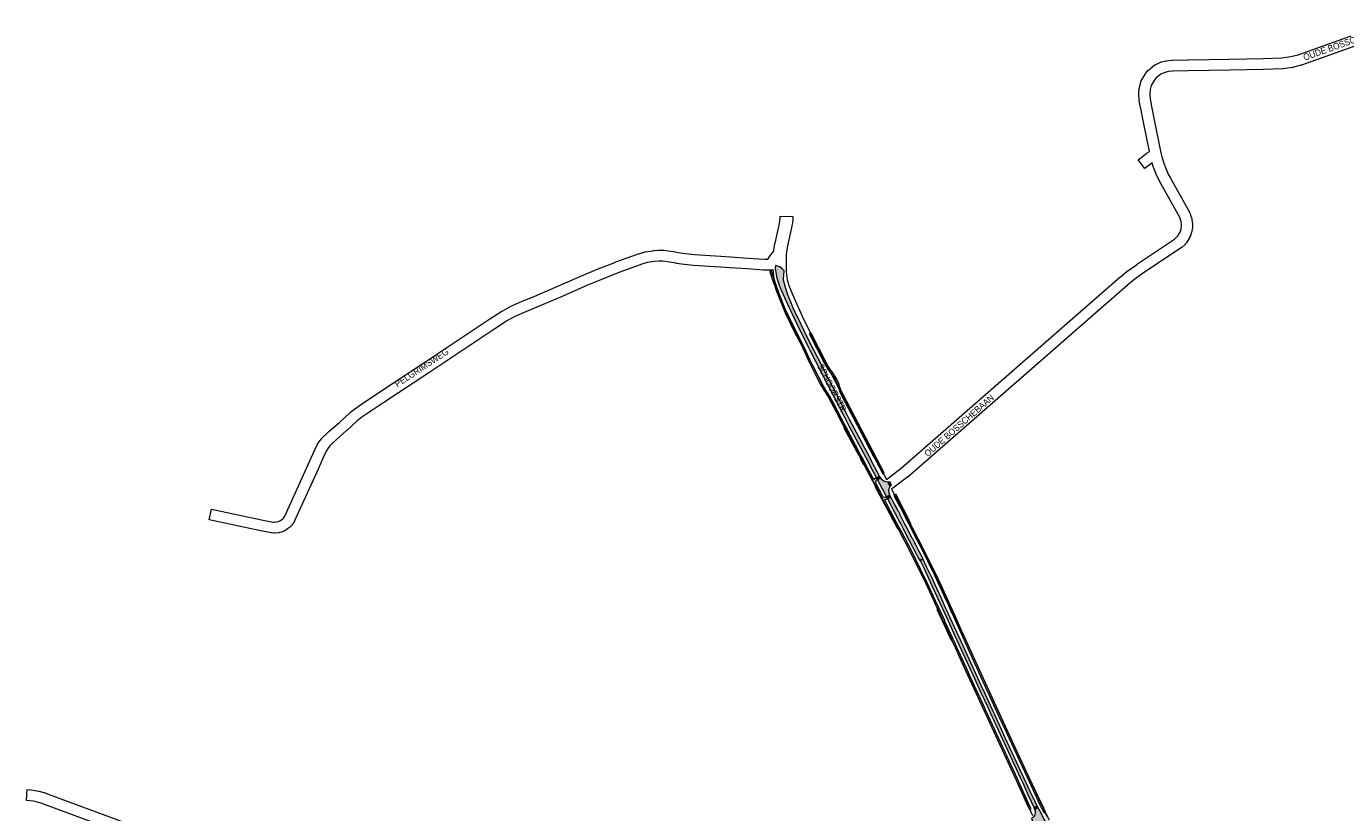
# Paper-space layout 'Layout1' of a CAD drawing. Header units: metres. Extents: x 123097 to 144122, y 392739 to 407589.
# Tile 425 of 510: x 135015 to 136581, y 404553 to 405486. Entities that reach past the tile are written whole.
import ezdxf
from ezdxf.enums import TextEntityAlignment as Align

# ---------------------------------------------------------------- set-up
doc = ezdxf.new("R2010")
doc.units = ezdxf.units.M
doc.header["$MEASUREMENT"] = 0
for name, color, linetype, lineweight in [('gs-anno-wegen algemeen tekst', 7, 'Continuous', 0), ('gs-knt-aanvullende hoofdweg', 7, 'Continuous', 0), ('gs-knt-wegen algemeen', 7, 'Continuous', 0), ('ir-ARC-asfalt-hoofdwegen-te inspecteren', 5, 'Continuous', 0), ('ir-ARC-beton-hoofdwegen-te inspecteren', 253, 'Continuous', 0)]:
    doc.layers.add(name, color=color, linetype=linetype, lineweight=lineweight)
doc.styles.add('Style-Arial', font='arial.ttf')

psp = doc.layouts.get("Layout1")

# ---------------------------------------------------------------- hatches: boundary and pattern name
at = {"layer": 'ir-ARC-asfalt-hoofdwegen-te inspecteren', "linetype": 'Continuous', "lineweight": 13, "extrusion": (0, 0, -1)}
for points in [[(-136016.086, 404973.288), (-136000, 405003.627), (-135991.898, 405018.999), (-135989.481, 405023.679), (-135973.466, 405054.522), (-135971.253, 405058.841), (-135966.954, 405067.178), (-135962.175, 405076.393), (-135959.236, 405082.196), (-135958.731, 405083.222), (-135944.71, 405110.371), (-135938.588, 405122.629), (-135937.731, 405124.345), (-135934.147, 405131.766), (-135925.03, 405151.252), (-135922.519, 405157.363), (-135918.585, 405166.935), (-135916.036, 405174.667), (-135913.453, 405184.456), (-135913.501, 405186.091), (-135914.156, 405195.332), (-135914.054, 405195.617), (-135911.952, 405197.842), (-135909.471, 405199.636), (-135906.7, 405200.935), (-135903.734, 405201.694), (-135903.422, 405198.587), (-135905.22, 405188.921), (-135906.198, 405184.397), (-135908.315, 405178.378), (-135909.551, 405175.398), (-135919.758, 405152.428), (-135922.054, 405147.464), (-135934.105, 405122.568), (-135934.991, 405120.791), (-135942.039, 405106.716), (-135944.735, 405101.484), (-135964.91, 405062.327), (-135967.577, 405057.15), (-135985.739, 405021.9), (-135991.44, 405010.98), (-136007.805, 404979.992), (-136010.534, 404974.825), (-136018.187, 404960.333), (-136023.756, 404949.788), (-136027.346, 404952.052), (-136018.807, 404968.157)], [(-136039.949, 404939.733), (-136040.632, 404940.801), (-136041.472, 404941.75), (-136039.602, 404945.209), (-136038.496, 404944.873), (-136037.344, 404944.781)], [(-136212.415, 404564.826), (-136206.23, 404577.661), (-136201.486, 404587.9), (-136193.142, 404605.841), (-136176.24, 404642.216), (-136172.168, 404651.111), (-136152.267, 404694.33), (-136147.955, 404703.587), (-136142.058, 404716.417), (-136136.064, 404729.568), (-136126.143, 404751.189), (-136121.435, 404761.451), (-136109.239, 404788.185), (-136108.669, 404789.454), (-136105.795, 404795.712), (-136101.207, 404805.766), (-136095.316, 404818.592), (-136089.288, 404831.558), (-136083.252, 404844.274), (-136078.742, 404853.611), (-136075.504, 404851.808), (-136079.44, 404843.719), (-136085.541, 404830.878), (-136091.158, 404818.752), (-136096.73, 404806.539), (-136108.776, 404780.218), (-136116.937, 404762.398), (-136124.035, 404746.804), (-136136.185, 404720.302), (-136136.774, 404719.007), (-136147.412, 404695.837), (-136147.997, 404694.585), (-136156.205, 404676.827), (-136158.755, 404671.265), (-136172.816, 404640.707), (-136194.449, 404594.188), (-136197.362, 404587.846), (-136203.601, 404574.35), (-136210.527, 404559.001), (-136210.61, 404558.824), (-136214.594, 404560.507)]]:
    psp.add_hatch(color=5, dxfattribs=at).paths.add_polyline_path(points, flags=0)
at = {"layer": 'ir-ARC-asfalt-hoofdwegen-te inspecteren', "linetype": 'Continuous', "lineweight": 13}
for points in [[(136027.346, 404952.052), (136023.756, 404949.788), (136024.722, 404947.762), (136024.76, 404947.691), (136028.573, 404950.124)], [(136039.949, 404939.733), (136037.344, 404944.781), (136034.851, 404945.017), (136032.512, 404945.913), (136030.5, 404947.403), (136028.961, 404949.379), (136028.573, 404950.124), (136024.76, 404947.691), (136030.141, 404937.653), (136030.765, 404936.49), (136035.69, 404927.303), (136039.517, 404929.125), (136038.62, 404931.734), (136038.39, 404934.484), (136038.842, 404937.206)], [(136040.524, 404927.142), (136036.664, 404925.152), (136040.688, 404917.459), (136043.565, 404912.023), (136048.301, 404903.049), (136048.46, 404902.926), (136051.257, 404897.63), (136051.508, 404897.067), (136052.137, 404895.656), (136055.495, 404889.357), (136055.5, 404888.991), (136056.138, 404887.786), (136062.664, 404875.656), (136071.013, 404859.561), (136073.313, 404855.149), (136075.134, 404851.61), (136075.504, 404851.808), (136078.742, 404853.611), (136079.1, 404853.779), (136074.543, 404862.65), (136070.091, 404871.133), (136069.329, 404872.525), (136069.103, 404872.712), (136066.708, 404877.533), (136066.197, 404878.2), (136063.056, 404884.251), (136062.664, 404885.428), (136062.588, 404885.575), (136058.242, 404893.851), (136057.589, 404894.718), (136051.485, 404906.715), (136051.308, 404907.67), (136050.48, 404909.296), (136049.876, 404909.766), (136048.413, 404912.509), (136048.283, 404912.94), (136048.261, 404913.202), (136047.58, 404914.375), (136047.357, 404914.617), (136044.791, 404919.335)], [(136207.945, 404545.786), (136210.472, 404539.058), (136213.785, 404538.71), (136216.932, 404537.616), (136219.748, 404535.835), (136222.084, 404533.46), (136227.669, 404536.259), (136226.836, 404537.863), (136223.886, 404542.987), (136221.697, 404546.839), (136220.62, 404548.965), (136219.829, 404550.526), (136215.631, 404558.415), (136211.47, 404556.894), (136212.086, 404554.672), (136212.142, 404552.366), (136211.636, 404550.116), (136210.596, 404548.058), (136209.087, 404546.314)]]:
    psp.add_hatch(color=5, dxfattribs=at).paths.add_polyline_path(points, flags=0)
at = {"layer": 'ir-ARC-beton-hoofdwegen-te inspecteren', "linetype": 'Continuous', "lineweight": 13, "extrusion": (0, 0, -1)}
psp.add_hatch(color=252, dxfattribs=at).paths.add_polyline_path([(-136004.502, 404978.056), (-135988.136, 405009.21), (-135982.398, 405020.133), (-135971.929, 405040.062), (-135968.013, 405047.162), (-135963.643, 405053.992), (-135963.156, 405054.714), (-135960.117, 405059.637), (-135958.884, 405061.879), (-135948.636, 405081.994), (-135944.58, 405090.287), (-135940.465, 405099.644), (-135938.051, 405104.718), (-135936.799, 405107.351), (-135931.172, 405118.207), (-135929.83, 405120.797), (-135922.485, 405135.264), (-135917.684, 405145.528), (-135915.458, 405150.563), (-135910.663, 405162.195), (-135906.308, 405173.999), (-135905.102, 405177.4), (-135903.025, 405183.416), (-135900.353, 405191.365), (-135899.195, 405195.193), (-135899.108, 405195.165), (-135897.073, 405194.5), (-135897.018, 405194.482), (-135901.214, 405182.545), (-135902.954, 405177.515), (-135904.429, 405173.252), (-135908.827, 405161.391), (-135913.648, 405149.695), (-135914.129, 405148.595), (-135915.415, 405145.698), (-135920.466, 405134.856), (-135925.824, 405124.162), (-135935.014, 405106.41), (-135936.771, 405102.715), (-135938.134, 405099.848), (-135942.64, 405089.693), (-135946.921, 405080.949), (-135957.456, 405060.329), (-135959.069, 405057.459), (-135960.755, 405054.712), (-135961.982, 405052.85), (-135966.305, 405046.148), (-135970.134, 405039.153), (-135978.556, 405022.953), (-135982.807, 405014.776), (-135983.467, 405013.506), (-135985.554, 405009.491), (-135985.095, 405009.233), (-136002.222, 404977.002), (-136002.657, 404977.233), (-136004.915, 404972.985), (-136004.479, 404972.754), (-136008.291, 404965.582), (-136008.729, 404965.845), (-136022.728, 404939.483), (-136022.266, 404939.215), (-136024.635, 404934.755), (-136026.918, 404935.957), (-136022.384, 404944.356), (-136022.934, 404945.621), (-136023.395, 404946.354), (-136023.906, 404946.988), (-136024.76, 404947.691), (-136024.722, 404947.762), (-136023.756, 404949.788), (-136020.605, 404947.762), (-136014.795, 404958.692), (-136007.165, 404973.046)], flags=0)
at = {"layer": 'ir-ARC-beton-hoofdwegen-te inspecteren', "linetype": 'Continuous', "lineweight": 13}
for points in [[(135945.921, 405122.062), (135944.022, 405121.101), (135962.229, 405085.389), (135965.323, 405080.02), (135968.9, 405074.961), (135972.401, 405070.113), (135974.835, 405066.034), (135976.734, 405061.68), (135978.093, 405058.06), (135980.295, 405052.001), (135983.007, 405046.152), (135993.722, 405025.783), (135996.088, 405021.286), (136020.254, 404975.347), (136022.924, 404970.271), (136031.117, 404954.697), (136032.902, 404955.645), (135984.044, 405048.592), (135981.957, 405053.209), (135981.222, 405055.405), (135980, 405058.663), (135979.322, 405060.583), (135978.645, 405062.41), (135976.728, 405066.78), (135975.932, 405068.25), (135972.776, 405073.15), (135970.943, 405075.623), (135969.063, 405078.063), (135966.346, 405082.226), (135963.901, 405086.554), (135946.633, 405120.656)], [(136112.122, 404758.219), (136114.48, 404759.169), (136114.429, 404759.28), (136104.911, 404779.967), (136104.707, 404780.411), (136094.181, 404803.285), (136093.871, 404803.957), (136084.793, 404823.685), (136076.106, 404841.686), (136070.229, 404853.584), (136067.963, 404858.133), (136067.827, 404858.406), (136066.783, 404860.422), (136061.665, 404870.308), (136053.252, 404886.253), (136052.591, 404887.506), (136048.39, 404895.469), (136045.278, 404901.369), (136040.51, 404910.407), (136037.633, 404915.859), (136033.552, 404923.595), (136036.21, 404924.925), (136036.664, 404925.152), (136035.69, 404927.303), (136034.115, 404926.426), (136031.971, 404926.963), (136031.642, 404927.299), (136031.381, 404927.69), (136027.58, 404934.73), (136026.918, 404935.957), (136024.635, 404934.755), (136048.509, 404889.804), (136048.959, 404890.03), (136058.488, 404872.005), (136066.583, 404856.45), (136074.328, 404840.82), (136082.99, 404822.797), (136092.975, 404801.099), (136096.066, 404794.381), (136095.576, 404794.185)], [(136061.698, 404895.673), (136066.009, 404887.319), (136070.167, 404879.262), (136073.476, 404872.85), (136084.839, 404850.49), (136092.693, 404834.358), (136099.469, 404819.871), (136106.065, 404805.283), (136108.647, 404799.572), (136112.485, 404791.082), (136113.058, 404789.816), (136126.112, 404760.943), (136127.935, 404761.691), (136117.795, 404784.255), (136100.46, 404822.511), (136094.535, 404835.162), (136085.264, 404854.098), (136075.627, 404873.037), (136072.919, 404878.29), (136067.05, 404889.671), (136064.162, 404895.273), (136064.609, 404895.537), (136046.75, 404930.315), (136046.282, 404930.093), (136044.45, 404929.098), (136051.112, 404916.188), (136051.763, 404914.926), (136053.812, 404910.956), (136054.633, 404909.364)], [(136114.48, 404759.169), (136112.122, 404758.219), (136112.419, 404757.573), (136112.906, 404757.788), (136118.153, 404746.183), (136121.587, 404738.587), (136131.924, 404716.315), (136189.797, 404590.234), (136191.06, 404587.478), (136203.595, 404560.225), (136205.33, 404556.417), (136207.17, 404557.24), (136205.368, 404561.185), (136193.877, 404586.245), (136190.957, 404592.602), (136156.777, 404667.011), (136155.506, 404669.766), (136152.95, 404675.326), (136152.387, 404676.551), (136144.789, 404693.109), (136144.211, 404694.368), (136133.567, 404717.534), (136132.98, 404718.8), (136123.355, 404739.537), (136119.91, 404747.156), (136117.487, 404752.518), (136116.623, 404754.429)], [(136229.367, 404539.165), (136230.71, 404540.853), (136229.002, 404543.848), (136224.458, 404553.266), (136222.753, 404556.798), (136222.227, 404557.888), (136215.541, 404571.746), (136212.741, 404577.702), (136204.83, 404594.475), (136202.541, 404599.374), (136201.401, 404601.812), (136198.535, 404607.943), (136193.434, 404618.96), (136166.283, 404677.601), (136130.11, 404756.852), (136128.89, 404759.565), (136127.935, 404761.691), (136126.112, 404760.943), (136128.972, 404754.619), (136140.474, 404729.181), (136144.681, 404719.874), (136145.03, 404719.112), (136152.3, 404703.25), (136154.856, 404697.683), (136155.114, 404697.122), (136168.684, 404667.569), (136176.386, 404650.948), (136178.846, 404645.638), (136196.544, 404607.456), (136204.97, 404589.503), (136209.754, 404579.312), (136215.81, 404566.41), (136217.848, 404562.065), (136219.746, 404558.089), (136219.836, 404557.901), (136222.603, 404552.061), (136223.424, 404550.329), (136223.751, 404549.639), (136226.468, 404544.298)]]:
    psp.add_hatch(color=252, dxfattribs=at).paths.add_polyline_path(points, flags=0)

# ---------------------------------------------------------------- linework, layer by layer
at = {"layer": 'gs-knt-aanvullende hoofdweg', "color": 7, "linetype": 'Continuous', "flags": 128}
psp.add_lwpolyline([(135894.603, 405209.17), (135897.771, 405213.941), (135901.828, 405218.761), (135901.871, 405219.273), (135901.899, 405219.553), (135901.938, 405219.832), (135903.195, 405227.733), (135903.238, 405227.975), (135903.288, 405228.215), (135908.615, 405251.682), (135909.04, 405254.437), (135909.298, 405257.245), (135909.393, 405260.432, -0.35325531), (135909.402, 405260.441), (135924.398, 405259.993, -0.35324991), (135924.407, 405259.985), (135924.305, 405256.564), (135924.294, 405256.331), (135924.276, 405256.099), (135923.975, 405252.831), (135923.951, 405252.603), (135923.919, 405252.376), (135923.419, 405249.133), (135923.375, 405248.873), (135923.321, 405248.615), (135917.99, 405225.13), (135916.816, 405217.75), (135916.529, 405214.29), (135916.364, 405204.489), (135916.623, 405194.258), (135917.659, 405184.838), (135919.787, 405178.005), (135924.337, 405166.461), (135935.411, 405141.858), (135949.622, 405112.816), (135998.531, 405017.999), (136035.583, 404947.994)], format="xyb", dxfattribs=at)
for points in [[(136209.41, 404548.944), (136162.989, 404648.73), (136162.972, 404648.768), (136080.602, 404828.392), (136058.859, 404871.433), (136025.966, 404934.056), (135985.237, 405011.008), (135985.201, 405011.078), (135936.237, 405106.001), (135936.165, 405106.143), (135921.866, 405135.364), (135921.764, 405135.582), (135910.567, 405160.459), (135910.428, 405160.787), (135905.712, 405172.755), (135905.616, 405173.013), (135905.529, 405173.275), (135903.103, 405181.064), (135903.004, 405181.411), (135902.921, 405181.763), (135902.856, 405182.118), (135902.808, 405182.476), (135901.658, 405192.931), (135901.63, 405193.246), (135901.615, 405193.562), (135901.551, 405196.123)], [(136041.742, 404936.321), (136072.184, 404878.364), (136072.238, 404878.258), (136094.072, 404835.038), (136094.195, 404834.782), (136176.616, 404655.047), (136226.143, 404548.583)]]:
    psp.add_lwpolyline(points, dxfattribs=at)
at = {"layer": 'gs-knt-wegen algemeen', "color": 7, "linetype": 'Continuous', "flags": 128}
for points in [[(136035.583, 404947.994), (136052.973, 404961.204), (136312.679, 405187.995), (136312.858, 405188.145), (136320.794, 405194.588), (136320.95, 405194.711), (136321.109, 405194.829), (136332.218, 405202.776), (136332.391, 405202.895), (136377.671, 405233.123), (136380.423, 405235.678), (136381.393, 405236.843), (136383.466, 405240.099), (136384.11, 405241.471), (136385.25, 405245.012), (136385.772, 405248.696), (136385.793, 405250.212), (136385.368, 405253.908), (136384.338, 405257.429), (136383.304, 405259.692), (136361.278, 405299.053), (136361.211, 405299.175), (136358.575, 405304.131), (136358.438, 405304.405), (136356.445, 405308.619), (136356.358, 405308.81), (136356.278, 405309.004), (136352.845, 405317.669), (136352.747, 405317.931), (136352.662, 405318.197), (136351.078, 405323.476), (136342.252, 405316.756, -0.39097396), (136342.239, 405316.758), (136334.363, 405327.102, -0.39097303), (136334.365, 405327.115), (136344.84, 405335.092), (136345.043, 405335.24), (136345.251, 405335.38), (136347.812, 405337.034), (136340.635, 405371.86), (136340.627, 405371.898), (136336.982, 405390.13), (136336.945, 405390.336), (136335.663, 405398.029), (136335.621, 405398.314), (136335.593, 405398.6), (136335.153, 405404.331), (136335.138, 405404.596), (136335.134, 405404.861), (136335.141, 405405.126), (136335.158, 405405.391), (136335.759, 405412.323), (136335.787, 405412.582), (136335.825, 405412.84), (136335.873, 405413.095), (136335.932, 405413.349), (136337.454, 405419.4), (136337.533, 405419.687), (136337.625, 405419.971), (136337.731, 405420.25), (136337.849, 405420.524), (136337.979, 405420.792), (136338.122, 405421.054), (136342.126, 405428.026), (136342.285, 405428.289), (136342.457, 405428.544), (136342.64, 405428.79), (136345.925, 405432.998), (136346.113, 405433.227), (136346.311, 405433.448), (136346.519, 405433.659), (136346.736, 405433.861), (136346.962, 405434.053), (136350.926, 405437.259), (136351.166, 405437.444), (136354.33, 405439.768), (136354.555, 405439.926), (136354.786, 405440.074), (136355.024, 405440.213), (136355.267, 405440.341), (136355.515, 405440.459), (136361.042, 405442.943), (136361.313, 405443.057), (136361.589, 405443.16), (136361.869, 405443.249), (136362.153, 405443.326), (136367.681, 405444.688), (136367.944, 405444.747), (136368.21, 405444.795), (136368.477, 405444.832), (136373.924, 405445.473), (136374.234, 405445.502), (136374.544, 405445.516), (136393.128, 405445.917), (136393.184, 405445.918), (136442.903, 405446.559), (136483.055, 405447.36), (136504.763, 405448.029), (136515.74, 405449.603), (136524.245, 405451.917), (136587.081, 405474.27)], [(135901.551, 405196.123), (135891.855, 405196.16), (135891.576, 405196.167), (135891.297, 405196.186), (135891.02, 405196.217), (135890.744, 405196.26), (135889.765, 405196.433), (135870.375, 405197.671), (135870.307, 405197.676), (135849.601, 405199.216), (135838.435, 405199.746), (135838.288, 405199.755), (135806.782, 405201.969), (135806.628, 405201.982), (135795.681, 405203.012), (135795.392, 405203.045), (135786.353, 405204.305), (135786.121, 405204.342), (135785.89, 405204.387), (135780.622, 405205.514), (135770.051, 405206.876), (135765.354, 405206.876), (135760.186, 405206.457), (135751.585, 405205.182), (135745.076, 405203.256), (135739.014, 405201.148), (135717.743, 405193.372), (135696.378, 405184.92), (135680.73, 405178.323), (135650.711, 405165.213), (135650.659, 405165.19), (135620.488, 405152.329), (135620.366, 405152.279), (135611.241, 405148.605), (135594.542, 405141.282), (135585.764, 405136.497), (135571.946, 405127.538), (135491.139, 405073.72), (135491.11, 405073.701), (135439.106, 405039.458), (135417.424, 405024.917), (135412.839, 405021.726), (135407.339, 405017.373), (135394.907, 405005.981), (135394.784, 405005.87), (135382.346, 404995.041), (135377.727, 404990.796), (135375.237, 404988.304), (135373.356, 404985.907), (135371.342, 404982.864), (135368.675, 404977.57), (135360.951, 404960.248), (135360.929, 404960.2), (135333.003, 404898.903), (135332.864, 404898.617), (135332.712, 404898.339), (135330.922, 404895.249), (135330.807, 404895.058), (135330.685, 404894.87), (135330.557, 404894.688), (135329.712, 404893.524), (135329.551, 404893.31), (135329.381, 404893.104), (135329.202, 404892.905), (135329.016, 404892.713), (135328.822, 404892.53), (135328.62, 404892.354), (135327.228, 404891.19), (135327.068, 404891.06), (135326.903, 404890.935), (135323.546, 404888.472), (135323.314, 404888.31), (135323.076, 404888.158), (135321.245, 404887.045), (135320.98, 404886.893), (135320.707, 404886.752), (135320.428, 404886.625), (135318.32, 404885.722), (135318.071, 404885.621), (135317.817, 404885.53), (135317.559, 404885.45), (135317.299, 404885.381), (135315.039, 404884.83), (135314.799, 404884.777), (135314.558, 404884.732), (135314.315, 404884.697), (135314.071, 404884.67), (135309.461, 404884.262), (135309.181, 404884.244), (135308.901, 404884.237), (135308.62, 404884.243), (135308.34, 404884.26), (135305.991, 404884.458), (135305.736, 404884.485), (135305.482, 404884.521), (135305.23, 404884.568), (135291.043, 404887.478), (135291.001, 404887.487), (135231.657, 404900.069, -0.36980778), (135231.65, 404900.08), (135234.347, 404912.798, -0.36980714), (135234.357, 404912.806), (135293.68, 404900.228), (135307.469, 404897.4), (135308.873, 404897.281), (135312.433, 404897.596), (135313.69, 404897.903), (135314.878, 404898.412), (135316.072, 404899.137), (135319.034, 404901.311), (135319.649, 404901.825), (135319.824, 404902.065), (135321.287, 404904.59), (135349.07, 404965.574), (135356.846, 404983.012), (135356.978, 404983.289), (135359.887, 404989.065), (135360.007, 404989.292), (135360.136, 404989.514), (135360.273, 404989.731), (135362.645, 404993.313), (135362.794, 404993.528), (135362.951, 404993.737), (135365.234, 404996.647), (135365.399, 404996.849), (135365.571, 404997.043), (135365.751, 404997.231), (135368.615, 405000.097), (135368.815, 405000.288), (135373.6, 405004.686), (135373.73, 405004.803), (135386.172, 405015.635), (135398.716, 405027.131), (135398.892, 405027.287), (135399.074, 405027.437), (135404.916, 405032.06), (135405.075, 405032.182), (135405.237, 405032.298), (135410.032, 405035.635), (135410.125, 405035.699), (135431.877, 405050.287), (135431.923, 405050.317), (135483.936, 405084.566), (135564.762, 405138.397), (135564.829, 405138.441), (135578.889, 405147.556), (135579.099, 405147.687), (135579.314, 405147.81), (135588.555, 405152.848), (135588.803, 405152.976), (135589.057, 405153.094), (135606.104, 405160.569), (135606.286, 405160.646), (135615.443, 405164.332), (135645.527, 405177.156), (135675.558, 405190.272), (135675.634, 405190.305), (135691.387, 405196.946), (135691.521, 405197), (135713.033, 405205.511), (135713.193, 405205.571), (135734.592, 405213.394), (135734.689, 405213.429), (135740.944, 405215.604), (135741.235, 405215.698), (135748.33, 405217.797), (135748.624, 405217.876), (135748.922, 405217.942), (135749.222, 405217.994), (135758.49, 405219.368), (135758.704, 405219.396), (135758.919, 405219.417), (135764.564, 405219.875), (135764.827, 405219.891), (135765.09, 405219.896), (135770.469, 405219.896), (135770.747, 405219.89), (135771.025, 405219.872), (135771.301, 405219.843), (135782.553, 405218.393), (135782.819, 405218.353), (135783.082, 405218.302), (135788.384, 405217.168), (135797.046, 405215.961), (135807.771, 405214.952), (135839.126, 405212.748), (135850.306, 405212.218), (135850.48, 405212.207), (135871.239, 405210.663), (135890.958, 405209.404), (135891.199, 405209.384), (135891.44, 405209.355), (135891.679, 405209.317), (135892.465, 405209.178), (135894.603, 405209.17)], [(135162.166, 404515.685), (135040.354, 404560.87), (135040.267, 404560.903), (135033.281, 404563.609), (135026.299, 404565.521), (135022.876, 404566.181), (135018.831, 404566.734), (135014.62, 404567.022, -0.38440407), (135014.612, 404567.033), (135015.499, 404580.003, -0.38440621), (135015.509, 404580.012), (135019.939, 404579.709), (135020.159, 404579.69), (135020.377, 404579.664), (135024.816, 404579.057), (135024.992, 404579.03), (135025.166, 404578.999), (135029.01, 404578.258), (135029.254, 404578.206), (135029.496, 404578.145), (135037.041, 404576.079), (135037.254, 404576.017), (135037.465, 404575.947), (135037.673, 404575.871), (135044.926, 404573.061), (135166.669, 404527.902)]]:
    psp.add_lwpolyline(points, format="xyb", dxfattribs=at)
psp.add_lwpolyline([(136591.453, 405462.005), (136528.375, 405439.566), (136528.14, 405439.488), (136527.902, 405439.418), (136518.771, 405436.934), (136518.512, 405436.869), (136518.25, 405436.815), (136517.986, 405436.772), (136506.251, 405435.089), (136506.011, 405435.059), (136505.769, 405435.038), (136505.527, 405435.026), (136483.42, 405434.345), (136483.35, 405434.343), (136443.14, 405433.541), (136443.094, 405433.541), (136393.38, 405432.9), (136375.137, 405432.506), (136370.402, 405431.949), (136365.841, 405430.825), (136361.482, 405428.866), (136358.996, 405427.04), (136355.729, 405424.398), (136353.186, 405421.142), (136349.861, 405415.351), (136348.686, 405410.679), (136348.176, 405404.797), (136348.553, 405399.885), (136349.77, 405392.58), (136353.391, 405374.469), (136361.45, 405335.361), (136362.518, 405330.652), (136365.052, 405322.205), (136368.305, 405313.995), (136370.143, 405310.11), (136372.674, 405305.35), (136394.796, 405265.818), (136394.921, 405265.583), (136395.037, 405265.343), (136396.376, 405262.411), (136396.498, 405262.125), (136396.607, 405261.833), (136396.702, 405261.535), (136398.02, 405257.031), (136398.092, 405256.764), (136398.153, 405256.494), (136398.202, 405256.221), (136398.239, 405255.947), (136398.775, 405251.284), (136398.801, 405251.008), (136398.815, 405250.73), (136398.817, 405250.452), (136398.785, 405248.104), (136398.776, 405247.828), (136398.754, 405247.553), (136398.722, 405247.279), (136398.062, 405242.633), (136398.018, 405242.359), (136397.961, 405242.087), (136397.893, 405241.818), (136397.814, 405241.552), (136396.376, 405237.085), (136396.285, 405236.823), (136396.184, 405236.566), (136396.072, 405236.313), (136395.074, 405234.188), (136394.95, 405233.939), (136394.817, 405233.696), (136394.673, 405233.459), (136392.153, 405229.5), (136391.999, 405229.27), (136391.835, 405229.046), (136391.663, 405228.829), (136390.16, 405227.025), (136389.978, 405226.816), (136389.788, 405226.615), (136389.589, 405226.423), (136386.151, 405223.229), (136385.957, 405223.055), (136385.756, 405222.89), (136385.548, 405222.733), (136385.335, 405222.584), (136339.708, 405192.125), (136328.846, 405184.355), (136321.155, 405178.111), (136061.37, 404951.25), (136061.2, 404951.107), (136061.026, 404950.97), (136041.742, 404936.321)], dxfattribs=at)
at = {"layer": 'ir-ARC-asfalt-hoofdwegen-te inspecteren', "color": 5, "linetype": 'Continuous', "lineweight": 13}
for points in [[(136016.086, 404973.288), (136000, 405003.627), (135991.898, 405018.999), (135989.481, 405023.679), (135973.466, 405054.522), (135971.253, 405058.841), (135966.954, 405067.178), (135962.175, 405076.393), (135959.236, 405082.196), (135958.731, 405083.222), (135944.71, 405110.371), (135938.588, 405122.629), (135937.731, 405124.345), (135934.147, 405131.766), (135925.03, 405151.252), (135922.519, 405157.363), (135918.585, 405166.935), (135916.036, 405174.667), (135913.453, 405184.456), (135913.501, 405186.091), (135914.156, 405195.332), (135914.054, 405195.617), (135911.952, 405197.842), (135909.471, 405199.636), (135906.7, 405200.935), (135903.734, 405201.694), (135903.422, 405198.587), (135905.22, 405188.921), (135906.198, 405184.397), (135908.315, 405178.378), (135909.551, 405175.398), (135919.758, 405152.428), (135922.054, 405147.464), (135934.105, 405122.568), (135934.991, 405120.791), (135942.039, 405106.716), (135944.735, 405101.484), (135964.91, 405062.327), (135967.577, 405057.15), (135985.739, 405021.9), (135991.44, 405010.98), (136007.805, 404979.992), (136010.534, 404974.825), (136018.187, 404960.333), (136023.756, 404949.788), (136027.346, 404952.052), (136018.807, 404968.157)], [(136040.524, 404927.142), (136036.664, 404925.152), (136040.688, 404917.459), (136043.565, 404912.023), (136048.301, 404903.049), (136048.46, 404902.926), (136051.257, 404897.63), (136051.508, 404897.067), (136052.137, 404895.656), (136055.495, 404889.357), (136055.5, 404888.991), (136056.138, 404887.786), (136062.664, 404875.656), (136071.013, 404859.561), (136073.313, 404855.149), (136075.134, 404851.61), (136075.504, 404851.808), (136078.742, 404853.611), (136079.1, 404853.779), (136074.543, 404862.65), (136070.091, 404871.133), (136069.329, 404872.525), (136069.103, 404872.712), (136066.708, 404877.533), (136066.197, 404878.2), (136063.056, 404884.251), (136062.664, 404885.428), (136062.588, 404885.575), (136058.242, 404893.851), (136057.589, 404894.718), (136051.485, 404906.715), (136051.308, 404907.67), (136050.48, 404909.296), (136049.876, 404909.766), (136048.413, 404912.509), (136048.283, 404912.94), (136048.261, 404913.202), (136047.58, 404914.375), (136047.357, 404914.617), (136044.791, 404919.335)], [(136207.945, 404545.786), (136210.472, 404539.058), (136213.785, 404538.71), (136216.932, 404537.616), (136219.748, 404535.835), (136222.084, 404533.46), (136227.669, 404536.259), (136226.836, 404537.863), (136223.886, 404542.987), (136221.697, 404546.839), (136220.62, 404548.965), (136219.829, 404550.526), (136215.631, 404558.415), (136211.47, 404556.894), (136212.086, 404554.672), (136212.142, 404552.366), (136211.636, 404550.116), (136210.596, 404548.058), (136209.087, 404546.314)]]:
    psp.add_lwpolyline(points, close=True, dxfattribs=at)
at = {"layer": 'ir-ARC-asfalt-hoofdwegen-te inspecteren', "color": 5, "linetype": 'Continuous', "lineweight": 13, "flags": 128}
for points in [[(136027.346, 404952.052), (136023.756, 404949.788), (136024.722, 404947.762), (136024.76, 404947.691), (136028.573, 404950.124)], [(136039.949, 404939.733), (136037.344, 404944.781), (136034.851, 404945.017), (136032.512, 404945.913), (136030.5, 404947.403), (136028.961, 404949.379), (136028.573, 404950.124), (136024.76, 404947.691), (136030.141, 404937.653), (136030.765, 404936.49), (136035.69, 404927.303), (136039.517, 404929.125), (136038.62, 404931.734), (136038.39, 404934.484), (136038.842, 404937.206)], [(136039.949, 404939.733), (136040.632, 404940.801), (136041.472, 404941.75), (136039.602, 404945.209), (136038.496, 404944.873), (136037.344, 404944.781)], [(136036.664, 404925.152), (136040.524, 404927.142), (136039.517, 404929.125), (136035.69, 404927.303)], [(136212.415, 404564.826), (136206.23, 404577.661), (136201.486, 404587.9), (136193.142, 404605.841), (136176.24, 404642.216), (136172.168, 404651.111), (136152.267, 404694.33), (136147.955, 404703.587), (136142.058, 404716.417), (136136.064, 404729.568), (136126.143, 404751.189), (136121.435, 404761.451), (136109.239, 404788.185), (136108.669, 404789.454), (136105.795, 404795.712), (136101.207, 404805.766), (136095.316, 404818.592), (136089.288, 404831.558), (136083.252, 404844.274), (136078.742, 404853.611), (136075.504, 404851.808), (136079.44, 404843.719), (136085.541, 404830.878), (136091.158, 404818.752), (136096.73, 404806.539), (136108.776, 404780.218), (136116.937, 404762.398), (136124.035, 404746.804), (136136.185, 404720.302), (136136.774, 404719.007), (136147.412, 404695.837), (136147.997, 404694.585), (136156.205, 404676.827), (136158.755, 404671.265), (136172.816, 404640.707), (136194.449, 404594.188), (136197.362, 404587.846), (136203.601, 404574.35), (136210.527, 404559.001), (136210.61, 404558.824), (136214.594, 404560.507)], [(136210.61, 404558.824), (136211.47, 404556.894), (136215.631, 404558.415), (136214.594, 404560.507)]]:
    psp.add_lwpolyline(points, close=True, dxfattribs=at)
at = {"layer": 'ir-ARC-asfalt-hoofdwegen-te inspecteren', "color": 5, "linetype": 'Continuous', "lineweight": 13, "extrusion": (0, 0, -1)}
psp.add_solid([(-136036.664, 404925.152), (-136040.524, 404927.142), (-136035.69, 404927.303), (-136039.517, 404929.125)], dxfattribs=at)
at = {"layer": 'ir-ARC-asfalt-hoofdwegen-te inspecteren', "color": 5, "linetype": 'Continuous', "lineweight": 13}
psp.add_solid([(136210.61, 404558.824), (136211.47, 404556.894), (136214.594, 404560.507), (136215.631, 404558.415)], dxfattribs=at)
at = {"layer": 'ir-ARC-beton-hoofdwegen-te inspecteren', "color": 252, "linetype": 'Continuous', "lineweight": 13, "flags": 128}
for points in [[(136004.502, 404978.056), (135988.136, 405009.21), (135982.398, 405020.133), (135971.929, 405040.062), (135968.013, 405047.162), (135963.643, 405053.992), (135963.156, 405054.714), (135960.117, 405059.637), (135958.884, 405061.879), (135948.636, 405081.994), (135944.58, 405090.287), (135940.465, 405099.644), (135938.051, 405104.718), (135936.799, 405107.351), (135931.172, 405118.207), (135929.83, 405120.797), (135922.485, 405135.264), (135917.684, 405145.528), (135915.458, 405150.563), (135910.663, 405162.195), (135906.308, 405173.999), (135905.102, 405177.4), (135903.025, 405183.416), (135900.353, 405191.365), (135899.195, 405195.193), (135899.108, 405195.165), (135897.073, 405194.5), (135897.018, 405194.482), (135901.214, 405182.545), (135902.954, 405177.515), (135904.429, 405173.252), (135908.827, 405161.391), (135913.648, 405149.695), (135914.129, 405148.595), (135915.415, 405145.698), (135920.466, 405134.856), (135925.824, 405124.162), (135935.014, 405106.41), (135936.771, 405102.715), (135938.134, 405099.848), (135942.64, 405089.693), (135946.921, 405080.949), (135957.456, 405060.329), (135959.069, 405057.459), (135960.755, 405054.712), (135961.982, 405052.85), (135966.305, 405046.148), (135970.134, 405039.153), (135978.556, 405022.953), (135982.807, 405014.776), (135983.467, 405013.506), (135985.554, 405009.491), (135985.095, 405009.233), (136002.222, 404977.002), (136002.657, 404977.233), (136004.915, 404972.985), (136004.479, 404972.754), (136008.291, 404965.582), (136008.729, 404965.845), (136022.728, 404939.483), (136022.266, 404939.215), (136024.635, 404934.755), (136026.918, 404935.957), (136022.384, 404944.356), (136022.934, 404945.621), (136023.395, 404946.354), (136023.906, 404946.988), (136024.76, 404947.691), (136024.722, 404947.762), (136023.756, 404949.788), (136020.605, 404947.762), (136014.795, 404958.692), (136007.165, 404973.046)], [(135945.921, 405122.062), (135944.022, 405121.101), (135962.229, 405085.389), (135965.323, 405080.02), (135968.9, 405074.961), (135972.401, 405070.113), (135974.835, 405066.034), (135976.734, 405061.68), (135978.093, 405058.06), (135980.295, 405052.001), (135983.007, 405046.152), (135993.722, 405025.783), (135996.088, 405021.286), (136020.254, 404975.347), (136022.924, 404970.271), (136031.117, 404954.697), (136032.902, 404955.645), (135984.044, 405048.592), (135981.957, 405053.209), (135981.222, 405055.405), (135980, 405058.663), (135979.322, 405060.583), (135978.645, 405062.41), (135976.728, 405066.78), (135975.932, 405068.25), (135972.776, 405073.15), (135970.943, 405075.623), (135969.063, 405078.063), (135966.346, 405082.226), (135963.901, 405086.554), (135946.633, 405120.656)], [(136112.122, 404758.219), (136114.48, 404759.169), (136114.429, 404759.28), (136104.911, 404779.967), (136104.707, 404780.411), (136094.181, 404803.285), (136093.871, 404803.957), (136084.793, 404823.685), (136076.106, 404841.686), (136070.229, 404853.584), (136067.963, 404858.133), (136067.827, 404858.406), (136066.783, 404860.422), (136061.665, 404870.308), (136053.252, 404886.253), (136052.591, 404887.506), (136048.39, 404895.469), (136045.278, 404901.369), (136040.51, 404910.407), (136037.633, 404915.859), (136033.552, 404923.595), (136036.21, 404924.925), (136036.664, 404925.152), (136035.69, 404927.303), (136034.115, 404926.426), (136031.971, 404926.963), (136031.642, 404927.299), (136031.381, 404927.69), (136027.58, 404934.73), (136026.918, 404935.957), (136024.635, 404934.755), (136048.509, 404889.804), (136048.959, 404890.03), (136058.488, 404872.005), (136066.583, 404856.45), (136074.328, 404840.82), (136082.99, 404822.797), (136092.975, 404801.099), (136096.066, 404794.381), (136095.576, 404794.185)], [(136061.698, 404895.673), (136066.009, 404887.319), (136070.167, 404879.262), (136073.476, 404872.85), (136084.839, 404850.49), (136092.693, 404834.358), (136099.469, 404819.871), (136106.065, 404805.283), (136108.647, 404799.572), (136112.485, 404791.082), (136113.058, 404789.816), (136126.112, 404760.943), (136127.935, 404761.691), (136117.795, 404784.255), (136100.46, 404822.511), (136094.535, 404835.162), (136085.264, 404854.098), (136075.627, 404873.037), (136072.919, 404878.29), (136067.05, 404889.671), (136064.162, 404895.273), (136064.609, 404895.537), (136046.75, 404930.315), (136046.282, 404930.093), (136044.45, 404929.098), (136051.112, 404916.188), (136051.763, 404914.926), (136053.812, 404910.956), (136054.633, 404909.364)], [(136114.48, 404759.169), (136112.122, 404758.219), (136112.419, 404757.573), (136112.906, 404757.788), (136118.153, 404746.183), (136121.587, 404738.587), (136131.924, 404716.315), (136189.797, 404590.234), (136191.06, 404587.478), (136203.595, 404560.225), (136205.33, 404556.417), (136207.17, 404557.24), (136205.368, 404561.185), (136193.877, 404586.245), (136190.957, 404592.602), (136156.777, 404667.011), (136155.506, 404669.766), (136152.95, 404675.326), (136152.387, 404676.551), (136144.789, 404693.109), (136144.211, 404694.368), (136133.567, 404717.534), (136132.98, 404718.8), (136123.355, 404739.537), (136119.91, 404747.156), (136117.487, 404752.518), (136116.623, 404754.429)]]:
    psp.add_lwpolyline(points, close=True, dxfattribs=at)
psp.add_lwpolyline([(136229.002, 404543.848), (136224.458, 404553.266), (136222.753, 404556.798), (136222.227, 404557.888), (136215.541, 404571.746), (136212.741, 404577.702), (136204.83, 404594.475), (136202.541, 404599.374), (136201.401, 404601.812), (136198.535, 404607.943), (136193.434, 404618.96), (136166.283, 404677.601), (136130.11, 404756.852), (136128.89, 404759.565), (136127.935, 404761.691), (136126.112, 404760.943), (136128.972, 404754.619), (136140.474, 404729.181), (136144.681, 404719.874), (136145.03, 404719.112), (136152.3, 404703.25), (136154.856, 404697.683), (136155.114, 404697.122), (136168.684, 404667.569), (136176.386, 404650.948), (136178.846, 404645.638), (136196.544, 404607.456), (136204.97, 404589.503), (136209.754, 404579.312), (136215.81, 404566.41), (136217.848, 404562.065), (136219.746, 404558.089), (136219.836, 404557.901), (136222.603, 404552.061)], dxfattribs=at)

# ---------------------------------------------------------------- texts
at = {"layer": 'gs-anno-wegen algemeen tekst', "color": 7, "style": 'Style-Arial', "width": 0.909091}
for s, rotation, p in [('OUDE BOSSCHEBAAN', 19.582211, (136580.348, 405466.026)), ('PELGRIMSWEG', 33.324147, (135483.81, 405080.595)), ('SCHOORSTR', 297.3158, (135970.689, 405056.845)), ('OUDE BOSSCHEBAAN', 41.1239, (136121.812, 405011.971))]:
    psp.add_text(s, height=7.7, rotation=rotation, dxfattribs=at).set_placement(p, align=Align.MIDDLE_CENTER)

doc.saveas('drawing.dxf')
